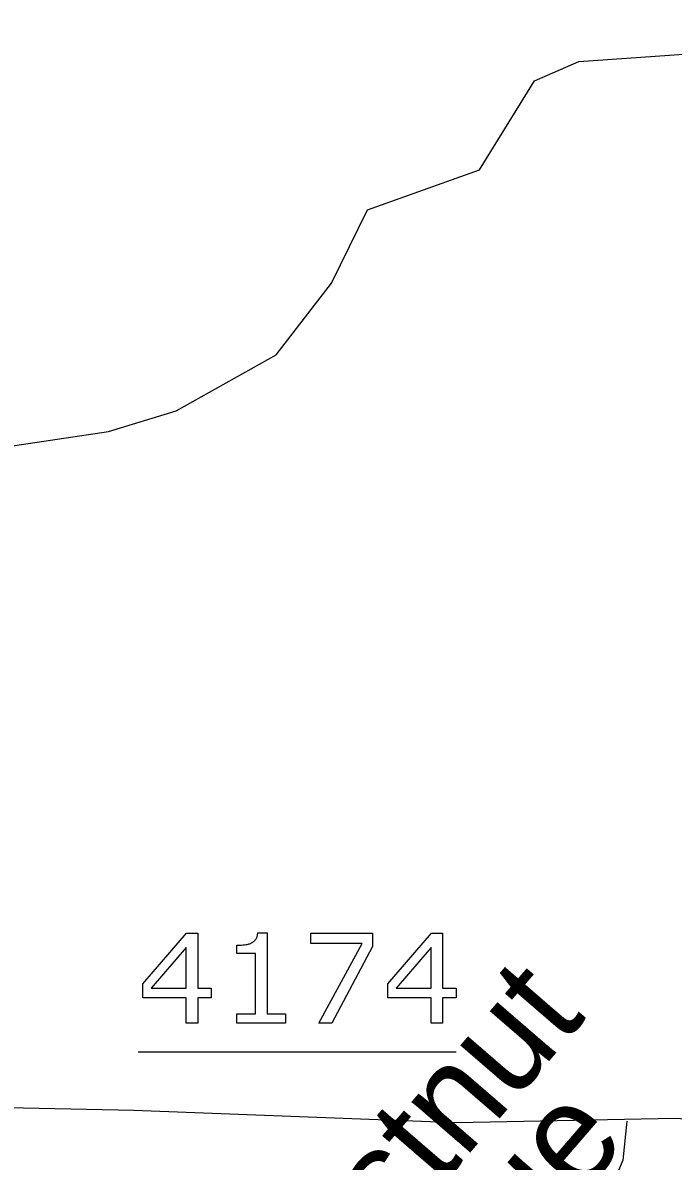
# Model space of a CAD drawing. Extents: x 2169602 to 2449496, y 721995 to 810662.
# Drawn here: x 2170428 to 2170460.2, y 724895.7 to 724952 of the extents above; entities that cross this region are included whole.
import ezdxf

# ---------------------------------------------------------------- set-up
doc = ezdxf.new("R2010")
doc.units = 0
doc.layers.add('Old_Level_1', color=7, linetype='Continuous')

msp = doc.modelspace()

# ---------------------------------------------------------------- linework, layer by layer
at = {"layer": 'Old_Level_1'}
msp.add_line((2170433.733, 724901.093), (2170449.449, 724901.093), dxfattribs=at)
for points in [[(2170396.17, 724924.838), (2170401.39, 724926.396), (2170409.328, 724926.857), (2170414.245, 724929.096), (2170432.261, 724931.769), (2170435.609, 724932.791), (2170440.556, 724935.575), (2170443.289, 724939.104), (2170445.068, 724942.732), (2170450.609, 724944.724), (2170453.338, 724949.112), (2170455.526, 724950.081), (2170461.657, 724950.5), (2170468.976, 724951.989), (2170474.112, 724951.961), (2170480.862, 724950.81)], [(2170437.334, 724903.774), (2170436.672, 724903.774), (2170436.672, 724902.519), (2170436.097, 724902.519), (2170436.097, 724903.774), (2170433.962, 724903.774), (2170433.962, 724904.462), (2170436.121, 724906.975), (2170436.672, 724906.975), (2170436.672, 724904.254), (2170437.334, 724904.254), (2170437.334, 724903.774)], [(2170439.642, 724906.99), (2170440.106, 724906.99), (2170440.106, 724902.974), (2170441.016, 724902.974), (2170441.016, 724902.519)], [(2170445.32, 724906.309), (2170443.306, 724902.519), (2170442.664, 724902.519), (2170444.804, 724906.451), (2170442.271, 724906.451), (2170442.271, 724906.975), (2170445.32, 724906.975), (2170445.32, 724906.309)], [(2170449.449, 724903.774), (2170448.787, 724903.774), (2170448.787, 724902.519), (2170448.212, 724902.519), (2170448.212, 724903.774), (2170446.077, 724903.774), (2170446.077, 724904.462), (2170448.236, 724906.975), (2170448.787, 724906.975), (2170448.787, 724904.254), (2170449.449, 724904.254), (2170449.449, 724903.774)], [(2170436.097, 724904.254), (2170436.097, 724906.266), (2170434.368, 724904.254), (2170436.097, 724904.254)], [(2170441.016, 724902.519), (2170438.604, 724902.519), (2170438.604, 724902.974), (2170439.532, 724902.974), (2170439.532, 724905.96), (2170438.604, 724905.96), (2170438.604, 724906.368)], [(2170448.212, 724904.254), (2170448.212, 724906.266), (2170446.483, 724904.254), (2170448.212, 724904.254)], [(2170493.191, 724897.497), (2170484.363, 724897.298), (2170470.885, 724897.198), (2170460.266, 724897.796), (2170449.473, 724897.597), (2170433.508, 724898.194), (2170421.795, 724898.443), (2170403.045, 724898.592), (2170386.259, 724898.94)], [(2170457.897, 724897.667), (2170457.705, 724895.747), (2170456.937, 724893.923), (2170453.331, 724889.746), (2170451.517, 724887.206), (2170451.457, 724884.967)]]:
    msp.add_lwpolyline(points, dxfattribs=at)
msp.add_open_spline([(2170438.604, 724906.368), (2170438.793, 724906.368), (2170439.008, 724906.399), (2170439.223, 724906.43), (2170439.334, 724906.49), (2170439.472, 724906.565), (2170439.551, 724906.68), (2170439.63, 724906.795), (2170439.642, 724906.99)], degree=3, dxfattribs=at)

# ---------------------------------------------------------------- texts
for s, p in [('Chestnut', (2170438.434, 724882.548)), ('Ridge', (2170446.562, 724883.476))]:
    msp.add_text(s, height=5, rotation=49.1954, dxfattribs=at).set_placement(p)

doc.saveas('drawing.dxf')
